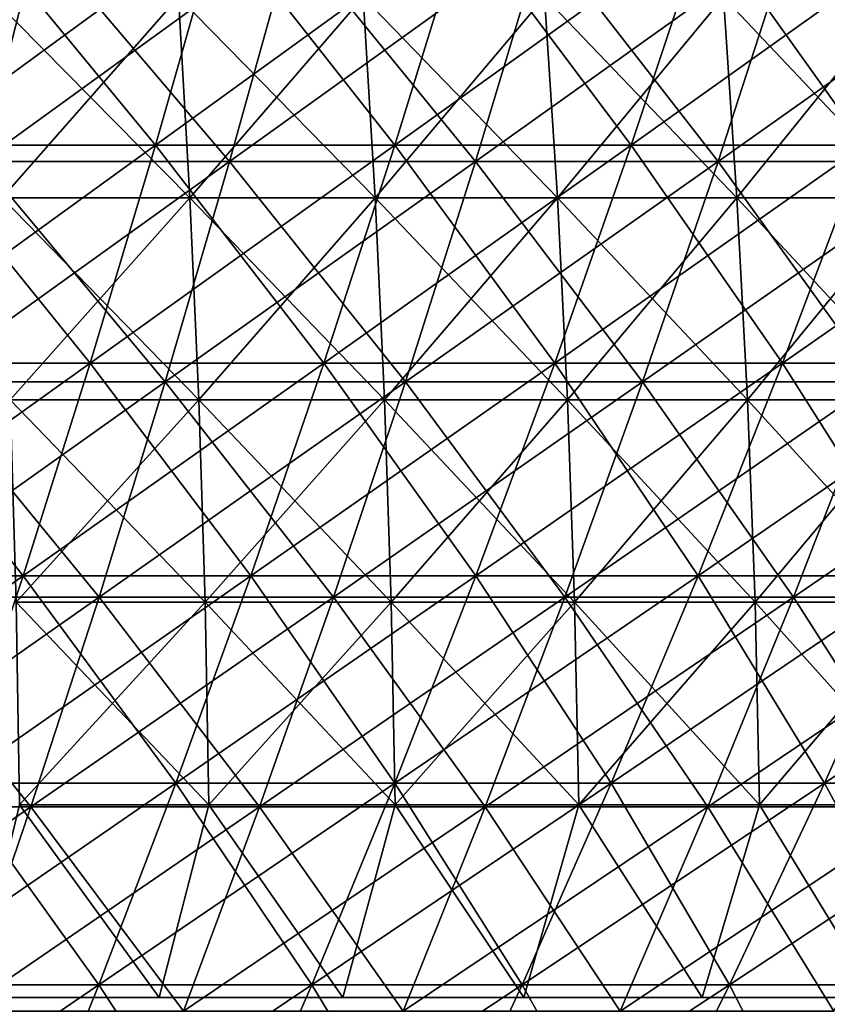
# Model space of a CAD drawing. Header units: millimetres. Extents: x -125 to 125, y -45 to 4025.
# Tile 587 of 656: x 29 to 38, y 3934 to 3945. Entities that reach past the tile are written whole.
import ezdxf

# ---------------------------------------------------------------- set-up
doc = ezdxf.new("R2010")
doc.units = ezdxf.units.MM
doc.header["$LTSCALE"] = 6.999206
for name, color, linetype in [('21', 7, 'CONTINUOUS'), ('22', 7, 'CONTINUOUS'), ('23', 7, 'CONTINUOUS'), ('24', 7, 'CONTINUOUS'), ('26', 7, 'CONTINUOUS'), ('27', 7, 'CONTINUOUS')]:
    doc.layers.add(name, color=color, linetype=linetype)

msp = doc.modelspace()

# ---------------------------------------------------------------- linework, layer by layer
at = {"layer": '21', "color": 7, "linetype": 'CONTINUOUS'}
for points in [[(26.567, 3946.257, 93.374), (28.794, 3943.739, 90.513), (29.43, 3946.257, 92.511), (26.567, 3946.257, 93.374)], [(28.794, 3943.739, 90.513), (31.568, 3943.739, 89.583), (29.43, 3946.257, 92.511), (28.794, 3943.739, 90.513)], [(29.43, 3946.257, 92.511), (31.568, 3943.739, 89.583), (32.265, 3946.257, 91.561), (29.43, 3946.257, 92.511)], [(31.568, 3943.739, 89.583), (34.312, 3943.739, 88.569), (32.265, 3946.257, 91.561), (31.568, 3943.739, 89.583)], [(32.265, 3946.257, 91.561), (34.312, 3943.739, 88.569), (35.069, 3946.257, 90.524), (32.265, 3946.257, 91.561)], [(34.312, 3943.739, 88.569), (37.023, 3943.739, 87.47), (35.069, 3946.257, 90.524), (34.312, 3943.739, 88.569)], [(35.069, 3946.257, 90.524), (37.023, 3943.739, 87.47), (37.84, 3946.257, 89.401), (35.069, 3946.257, 90.524)], [(37.023, 3943.739, 87.47), (39.699, 3943.739, 86.289), (37.84, 3946.257, 89.401), (37.023, 3943.739, 87.47)], [(37.84, 3946.257, 89.401), (39.699, 3943.739, 86.289), (40.576, 3946.257, 88.194), (37.84, 3946.257, 89.401)], [(28.139, 3941.278, 88.452), (30.849, 3941.278, 87.544), (28.794, 3943.739, 90.513), (28.139, 3941.278, 88.452)], [(28.794, 3943.739, 90.513), (30.849, 3941.278, 87.544), (31.568, 3943.739, 89.583), (28.794, 3943.739, 90.513)], [(30.849, 3941.278, 87.544), (33.531, 3941.278, 86.552), (31.568, 3943.739, 89.583), (30.849, 3941.278, 87.544)], [(31.568, 3943.739, 89.583), (33.531, 3941.278, 86.552), (34.312, 3943.739, 88.569), (31.568, 3943.739, 89.583)], [(33.531, 3941.278, 86.552), (36.18, 3941.278, 85.479), (34.312, 3943.739, 88.569), (33.531, 3941.278, 86.552)], [(34.312, 3943.739, 88.569), (36.18, 3941.278, 85.479), (37.023, 3943.739, 87.47), (34.312, 3943.739, 88.569)], [(36.18, 3941.278, 85.479), (38.795, 3941.278, 84.324), (37.023, 3943.739, 87.47), (36.18, 3941.278, 85.479)], [(37.023, 3943.739, 87.47), (38.795, 3941.278, 84.324), (39.699, 3943.739, 86.289), (37.023, 3943.739, 87.47)], [(27.464, 3938.874, 86.331), (30.109, 3938.874, 85.444), (28.139, 3941.278, 88.452), (27.464, 3938.874, 86.331)], [(28.139, 3941.278, 88.452), (30.109, 3938.874, 85.444), (30.849, 3941.278, 87.544), (28.139, 3941.278, 88.452)], [(30.109, 3938.874, 85.444), (32.726, 3938.874, 84.477), (30.849, 3941.278, 87.544), (30.109, 3938.874, 85.444)], [(30.849, 3941.278, 87.544), (32.726, 3938.874, 84.477), (33.531, 3941.278, 86.552), (30.849, 3941.278, 87.544)], [(32.726, 3938.874, 84.477), (35.312, 3938.874, 83.429), (33.531, 3941.278, 86.552), (32.726, 3938.874, 84.477)], [(33.531, 3941.278, 86.552), (35.312, 3938.874, 83.429), (36.18, 3941.278, 85.479), (33.531, 3941.278, 86.552)], [(35.312, 3938.874, 83.429), (37.865, 3938.874, 82.302), (36.18, 3941.278, 85.479), (35.312, 3938.874, 83.429)], [(36.18, 3941.278, 85.479), (37.865, 3938.874, 82.302), (38.795, 3941.278, 84.324), (36.18, 3941.278, 85.479)], [(37.865, 3938.874, 82.302), (40.381, 3938.874, 81.097), (38.795, 3941.278, 84.324), (37.865, 3938.874, 82.302)], [(26.77, 3936.529, 84.15), (29.349, 3936.529, 83.286), (27.464, 3938.874, 86.331), (26.77, 3936.529, 84.15)], [(27.464, 3938.874, 86.331), (29.349, 3936.529, 83.286), (30.109, 3938.874, 85.444), (27.464, 3938.874, 86.331)], [(29.349, 3936.529, 83.286), (31.9, 3936.529, 82.343), (30.109, 3938.874, 85.444), (29.349, 3936.529, 83.286)], [(30.109, 3938.874, 85.444), (31.9, 3936.529, 82.343), (32.726, 3938.874, 84.477), (30.109, 3938.874, 85.444)], [(31.9, 3936.529, 82.343), (34.42, 3936.529, 81.321), (32.726, 3938.874, 84.477), (31.9, 3936.529, 82.343)], [(32.726, 3938.874, 84.477), (34.42, 3936.529, 81.321), (35.312, 3938.874, 83.429), (32.726, 3938.874, 84.477)], [(34.42, 3936.529, 81.321), (36.908, 3936.529, 80.223), (35.312, 3938.874, 83.429), (34.42, 3936.529, 81.321)], [(35.312, 3938.874, 83.429), (36.908, 3936.529, 80.223), (37.865, 3938.874, 82.302), (35.312, 3938.874, 83.429)], [(36.908, 3936.529, 80.223), (39.361, 3936.529, 79.048), (37.865, 3938.874, 82.302), (36.908, 3936.529, 80.223)], [(37.865, 3938.874, 82.302), (39.361, 3936.529, 79.048), (40.381, 3938.874, 81.097), (37.865, 3938.874, 82.302)], [(26.77, 3936.529, 84.15), (28.568, 3934.245, 81.07), (29.349, 3936.529, 83.286), (26.77, 3936.529, 84.15)], [(28.568, 3934.245, 81.07), (31.051, 3934.245, 80.152), (29.349, 3936.529, 83.286), (28.568, 3934.245, 81.07)], [(29.349, 3936.529, 83.286), (31.051, 3934.245, 80.152), (31.9, 3936.529, 82.343), (29.349, 3936.529, 83.286)], [(31.051, 3934.245, 80.152), (33.505, 3934.245, 79.158), (31.9, 3936.529, 82.343), (31.051, 3934.245, 80.152)], [(31.9, 3936.529, 82.343), (33.505, 3934.245, 79.158), (34.42, 3936.529, 81.321), (31.9, 3936.529, 82.343)], [(33.505, 3934.245, 79.158), (35.927, 3934.245, 78.089), (34.42, 3936.529, 81.321), (33.505, 3934.245, 79.158)], [(34.42, 3936.529, 81.321), (35.927, 3934.245, 78.089), (36.908, 3936.529, 80.223), (34.42, 3936.529, 81.321)], [(35.927, 3934.245, 78.089), (38.314, 3934.245, 76.945), (36.908, 3936.529, 80.223), (35.927, 3934.245, 78.089)], [(36.908, 3936.529, 80.223), (38.314, 3934.245, 76.945), (39.361, 3936.529, 79.048), (36.908, 3936.529, 80.223)]]:
    msp.add_3dface(points, dxfattribs=at)
at = {"layer": '22', "color": 7, "linetype": 'CONTINUOUS'}
for points in [[(28.794, 3943.739, -90.513), (25.993, 3943.739, -91.357), (29.43, 3946.257, -92.511), (28.794, 3943.739, -90.513)], [(29.43, 3946.257, -92.511), (25.993, 3943.739, -91.357), (26.567, 3946.257, -93.374), (29.43, 3946.257, -92.511)], [(31.568, 3943.739, -89.583), (28.794, 3943.739, -90.513), (32.265, 3946.257, -91.561), (31.568, 3943.739, -89.583)], [(32.265, 3946.257, -91.561), (28.794, 3943.739, -90.513), (29.43, 3946.257, -92.511), (32.265, 3946.257, -91.561)], [(34.312, 3943.739, -88.569), (31.568, 3943.739, -89.583), (35.069, 3946.257, -90.524), (34.312, 3943.739, -88.569)], [(35.069, 3946.257, -90.524), (31.568, 3943.739, -89.583), (32.265, 3946.257, -91.561), (35.069, 3946.257, -90.524)], [(37.023, 3943.739, -87.47), (34.312, 3943.739, -88.569), (37.84, 3946.257, -89.401), (37.023, 3943.739, -87.47)], [(37.84, 3946.257, -89.401), (34.312, 3943.739, -88.569), (35.069, 3946.257, -90.524), (37.84, 3946.257, -89.401)], [(39.699, 3943.739, -86.289), (37.023, 3943.739, -87.47), (40.576, 3946.257, -88.194), (39.699, 3943.739, -86.289)], [(40.576, 3946.257, -88.194), (37.023, 3943.739, -87.47), (37.84, 3946.257, -89.401), (40.576, 3946.257, -88.194)], [(30.849, 3941.278, -87.544), (28.139, 3941.278, -88.452), (31.568, 3943.739, -89.583), (30.849, 3941.278, -87.544)], [(31.568, 3943.739, -89.583), (28.139, 3941.278, -88.452), (28.794, 3943.739, -90.513), (31.568, 3943.739, -89.583)], [(33.531, 3941.278, -86.552), (30.849, 3941.278, -87.544), (34.312, 3943.739, -88.569), (33.531, 3941.278, -86.552)], [(34.312, 3943.739, -88.569), (30.849, 3941.278, -87.544), (31.568, 3943.739, -89.583), (34.312, 3943.739, -88.569)], [(36.18, 3941.278, -85.479), (33.531, 3941.278, -86.552), (37.023, 3943.739, -87.47), (36.18, 3941.278, -85.479)], [(37.023, 3943.739, -87.47), (33.531, 3941.278, -86.552), (34.312, 3943.739, -88.569), (37.023, 3943.739, -87.47)], [(38.795, 3941.278, -84.324), (36.18, 3941.278, -85.479), (39.699, 3943.739, -86.289), (38.795, 3941.278, -84.324)], [(39.699, 3943.739, -86.289), (36.18, 3941.278, -85.479), (37.023, 3943.739, -87.47), (39.699, 3943.739, -86.289)], [(30.109, 3938.874, -85.444), (27.464, 3938.874, -86.331), (30.849, 3941.278, -87.544), (30.109, 3938.874, -85.444)], [(30.849, 3941.278, -87.544), (27.464, 3938.874, -86.331), (28.139, 3941.278, -88.452), (30.849, 3941.278, -87.544)], [(32.726, 3938.874, -84.477), (30.109, 3938.874, -85.444), (33.531, 3941.278, -86.552), (32.726, 3938.874, -84.477)], [(33.531, 3941.278, -86.552), (30.109, 3938.874, -85.444), (30.849, 3941.278, -87.544), (33.531, 3941.278, -86.552)], [(35.312, 3938.874, -83.429), (32.726, 3938.874, -84.477), (36.18, 3941.278, -85.479), (35.312, 3938.874, -83.429)], [(36.18, 3941.278, -85.479), (32.726, 3938.874, -84.477), (33.531, 3941.278, -86.552), (36.18, 3941.278, -85.479)], [(37.865, 3938.874, -82.302), (35.312, 3938.874, -83.429), (38.795, 3941.278, -84.324), (37.865, 3938.874, -82.302)], [(38.795, 3941.278, -84.324), (35.312, 3938.874, -83.429), (36.18, 3941.278, -85.479), (38.795, 3941.278, -84.324)], [(40.381, 3938.874, -81.097), (37.865, 3938.874, -82.302), (41.374, 3941.278, -83.089), (40.381, 3938.874, -81.097)], [(41.374, 3941.278, -83.089), (37.865, 3938.874, -82.302), (38.795, 3941.278, -84.324), (41.374, 3941.278, -83.089)], [(29.349, 3936.529, -83.286), (26.77, 3936.529, -84.15), (30.109, 3938.874, -85.444), (29.349, 3936.529, -83.286)], [(30.109, 3938.874, -85.444), (26.77, 3936.529, -84.15), (27.464, 3938.874, -86.331), (30.109, 3938.874, -85.444)], [(31.9, 3936.529, -82.343), (29.349, 3936.529, -83.286), (32.726, 3938.874, -84.477), (31.9, 3936.529, -82.343)], [(32.726, 3938.874, -84.477), (29.349, 3936.529, -83.286), (30.109, 3938.874, -85.444), (32.726, 3938.874, -84.477)], [(34.42, 3936.529, -81.321), (31.9, 3936.529, -82.343), (35.312, 3938.874, -83.429), (34.42, 3936.529, -81.321)], [(35.312, 3938.874, -83.429), (31.9, 3936.529, -82.343), (32.726, 3938.874, -84.477), (35.312, 3938.874, -83.429)], [(36.908, 3936.529, -80.223), (34.42, 3936.529, -81.321), (37.865, 3938.874, -82.302), (36.908, 3936.529, -80.223)], [(37.865, 3938.874, -82.302), (34.42, 3936.529, -81.321), (35.312, 3938.874, -83.429), (37.865, 3938.874, -82.302)], [(39.361, 3936.529, -79.048), (36.908, 3936.529, -80.223), (40.381, 3938.874, -81.097), (39.361, 3936.529, -79.048)], [(40.381, 3938.874, -81.097), (36.908, 3936.529, -80.223), (37.865, 3938.874, -82.302), (40.381, 3938.874, -81.097)], [(28.568, 3934.245, -81.07), (26.058, 3934.245, -81.912), (29.349, 3936.529, -83.286), (28.568, 3934.245, -81.07)], [(29.349, 3936.529, -83.286), (26.058, 3934.245, -81.912), (26.77, 3936.529, -84.15), (29.349, 3936.529, -83.286)], [(31.051, 3934.245, -80.152), (28.568, 3934.245, -81.07), (31.9, 3936.529, -82.343), (31.051, 3934.245, -80.152)], [(31.9, 3936.529, -82.343), (28.568, 3934.245, -81.07), (29.349, 3936.529, -83.286), (31.9, 3936.529, -82.343)], [(33.505, 3934.245, -79.158), (31.051, 3934.245, -80.152), (34.42, 3936.529, -81.321), (33.505, 3934.245, -79.158)], [(34.42, 3936.529, -81.321), (31.051, 3934.245, -80.152), (31.9, 3936.529, -82.343), (34.42, 3936.529, -81.321)], [(35.927, 3934.245, -78.089), (33.505, 3934.245, -79.158), (36.908, 3936.529, -80.223), (35.927, 3934.245, -78.089)], [(36.908, 3936.529, -80.223), (33.505, 3934.245, -79.158), (34.42, 3936.529, -81.321), (36.908, 3936.529, -80.223)], [(38.314, 3934.245, -76.945), (35.927, 3934.245, -78.089), (39.361, 3936.529, -79.048), (38.314, 3934.245, -76.945)], [(39.361, 3936.529, -79.048), (35.927, 3934.245, -78.089), (36.908, 3936.529, -80.223), (39.361, 3936.529, -79.048)]]:
    msp.add_3dface(points, dxfattribs=at)
at = {"layer": '23', "color": 7, "linetype": 'CONTINUOUS'}
for points in [[(28.04, 3943.923, -88.143), (30.741, 3943.923, -87.238), (28.685, 3946.417, -90.171), (28.04, 3943.923, -88.143)], [(28.685, 3946.417, -90.171), (30.741, 3943.923, -87.238), (31.449, 3946.417, -89.245), (28.685, 3946.417, -90.171)], [(30.741, 3943.923, -87.238), (33.413, 3943.923, -86.25), (31.449, 3946.417, -89.245), (30.741, 3943.923, -87.238)], [(31.449, 3946.417, -89.245), (33.413, 3943.923, -86.25), (34.182, 3946.417, -88.234), (31.449, 3946.417, -89.245)], [(33.413, 3943.923, -86.25), (36.053, 3943.923, -85.18), (34.182, 3946.417, -88.234), (33.413, 3943.923, -86.25)], [(34.182, 3946.417, -88.234), (36.053, 3943.923, -85.18), (36.883, 3946.417, -87.14), (34.182, 3946.417, -88.234)], [(36.053, 3943.923, -85.18), (38.66, 3943.923, -84.029), (36.883, 3946.417, -87.14), (36.053, 3943.923, -85.18)], [(36.883, 3946.417, -87.14), (38.66, 3943.923, -84.029), (39.549, 3946.417, -85.962), (36.883, 3946.417, -87.14)], [(27.375, 3941.486, -86.052), (30.012, 3941.486, -85.168), (28.04, 3943.923, -88.143), (27.375, 3941.486, -86.052)], [(28.04, 3943.923, -88.143), (30.012, 3941.486, -85.168), (30.741, 3943.923, -87.238), (28.04, 3943.923, -88.143)], [(30.012, 3941.486, -85.168), (32.621, 3941.486, -84.204), (30.741, 3943.923, -87.238), (30.012, 3941.486, -85.168)], [(30.741, 3943.923, -87.238), (32.621, 3941.486, -84.204), (33.413, 3943.923, -86.25), (30.741, 3943.923, -87.238)], [(32.621, 3941.486, -84.204), (35.198, 3941.486, -83.159), (33.413, 3943.923, -86.25), (32.621, 3941.486, -84.204)], [(33.413, 3943.923, -86.25), (35.198, 3941.486, -83.159), (36.053, 3943.923, -85.18), (33.413, 3943.923, -86.25)], [(35.198, 3941.486, -83.159), (37.743, 3941.486, -82.036), (36.053, 3943.923, -85.18), (35.198, 3941.486, -83.159)], [(36.053, 3943.923, -85.18), (37.743, 3941.486, -82.036), (38.66, 3943.923, -84.029), (36.053, 3943.923, -85.18)], [(37.743, 3941.486, -82.036), (40.251, 3941.486, -80.835), (38.66, 3943.923, -84.029), (37.743, 3941.486, -82.036)], [(26.691, 3939.109, -83.901), (29.262, 3939.109, -83.039), (27.375, 3941.486, -86.052), (26.691, 3939.109, -83.901)], [(27.375, 3941.486, -86.052), (29.262, 3939.109, -83.039), (30.012, 3941.486, -85.168), (27.375, 3941.486, -86.052)], [(29.262, 3939.109, -83.039), (31.805, 3939.109, -82.098), (30.012, 3941.486, -85.168), (29.262, 3939.109, -83.039)], [(30.012, 3941.486, -85.168), (31.805, 3939.109, -82.098), (32.621, 3941.486, -84.204), (30.012, 3941.486, -85.168)], [(31.805, 3939.109, -82.098), (34.318, 3939.109, -81.08), (32.621, 3941.486, -84.204), (31.805, 3939.109, -82.098)], [(32.621, 3941.486, -84.204), (34.318, 3939.109, -81.08), (35.198, 3941.486, -83.159), (32.621, 3941.486, -84.204)], [(34.318, 3939.109, -81.08), (36.799, 3939.109, -79.985), (35.198, 3941.486, -83.159), (34.318, 3939.109, -81.08)], [(35.198, 3941.486, -83.159), (36.799, 3939.109, -79.985), (37.743, 3941.486, -82.036), (35.198, 3941.486, -83.159)], [(36.799, 3939.109, -79.985), (39.244, 3939.109, -78.813), (37.743, 3941.486, -82.036), (36.799, 3939.109, -79.985)], [(37.743, 3941.486, -82.036), (39.244, 3939.109, -78.813), (40.251, 3941.486, -80.835), (37.743, 3941.486, -82.036)], [(26.691, 3939.109, -83.901), (28.49, 3936.793, -80.85), (29.262, 3939.109, -83.039), (26.691, 3939.109, -83.901)], [(28.49, 3936.793, -80.85), (30.967, 3936.793, -79.934), (29.262, 3939.109, -83.039), (28.49, 3936.793, -80.85)], [(29.262, 3939.109, -83.039), (30.967, 3936.793, -79.934), (31.805, 3939.109, -82.098), (29.262, 3939.109, -83.039)], [(30.967, 3936.793, -79.934), (33.414, 3936.793, -78.943), (31.805, 3939.109, -82.098), (30.967, 3936.793, -79.934)], [(31.805, 3939.109, -82.098), (33.414, 3936.793, -78.943), (34.318, 3939.109, -81.08), (31.805, 3939.109, -82.098)], [(33.414, 3936.793, -78.943), (35.829, 3936.793, -77.876), (34.318, 3939.109, -81.08), (33.414, 3936.793, -78.943)], [(34.318, 3939.109, -81.08), (35.829, 3936.793, -77.876), (36.799, 3939.109, -79.985), (34.318, 3939.109, -81.08)], [(35.829, 3936.793, -77.876), (38.21, 3936.793, -76.736), (36.799, 3939.109, -79.985), (35.829, 3936.793, -77.876)], [(36.799, 3939.109, -79.985), (38.21, 3936.793, -76.736), (39.244, 3939.109, -78.813), (36.799, 3939.109, -79.985)], [(38.21, 3936.793, -76.736), (40.555, 3936.793, -75.523), (39.244, 3939.109, -78.813), (38.21, 3936.793, -76.736)], [(27.699, 3934.539, -78.604), (30.106, 3934.539, -77.714), (28.49, 3936.793, -80.85), (27.699, 3934.539, -78.604)], [(28.49, 3936.793, -80.85), (30.106, 3934.539, -77.714), (30.967, 3936.793, -79.934), (28.49, 3936.793, -80.85)], [(30.106, 3934.539, -77.714), (32.485, 3934.539, -76.75), (30.967, 3936.793, -79.934), (30.106, 3934.539, -77.714)], [(30.967, 3936.793, -79.934), (32.485, 3934.539, -76.75), (33.414, 3936.793, -78.943), (30.967, 3936.793, -79.934)], [(32.485, 3934.539, -76.75), (34.833, 3934.539, -75.713), (33.414, 3936.793, -78.943), (32.485, 3934.539, -76.75)], [(33.414, 3936.793, -78.943), (34.833, 3934.539, -75.713), (35.829, 3936.793, -77.876), (33.414, 3936.793, -78.943)], [(34.833, 3934.539, -75.713), (37.149, 3934.539, -74.604), (35.829, 3936.793, -77.876), (34.833, 3934.539, -75.713)], [(35.829, 3936.793, -77.876), (37.149, 3934.539, -74.604), (38.21, 3936.793, -76.736), (35.829, 3936.793, -77.876)], [(37.149, 3934.539, -74.604), (39.428, 3934.539, -73.425), (38.21, 3936.793, -76.736), (37.149, 3934.539, -74.604)], [(38.21, 3936.793, -76.736), (39.428, 3934.539, -73.425), (40.555, 3936.793, -75.523), (38.21, 3936.793, -76.736)], [(26.888, 3932.35, -76.302), (29.225, 3932.35, -75.438), (27.699, 3934.539, -78.604), (26.888, 3932.35, -76.302)], [(27.699, 3934.539, -78.604), (29.225, 3932.35, -75.438), (30.106, 3934.539, -77.714), (27.699, 3934.539, -78.604)], [(29.225, 3932.35, -75.438), (31.534, 3932.35, -74.502), (30.106, 3934.539, -77.714), (29.225, 3932.35, -75.438)], [(30.106, 3934.539, -77.714), (31.534, 3932.35, -74.502), (32.485, 3934.539, -76.75), (30.106, 3934.539, -77.714)], [(31.534, 3932.35, -74.502), (33.813, 3932.35, -73.496), (32.485, 3934.539, -76.75), (31.534, 3932.35, -74.502)], [(32.485, 3934.539, -76.75), (33.813, 3932.35, -73.496), (34.833, 3934.539, -75.713), (32.485, 3934.539, -76.75)], [(33.813, 3932.35, -73.496), (36.061, 3932.35, -72.419), (34.833, 3934.539, -75.713), (33.813, 3932.35, -73.496)], [(34.833, 3934.539, -75.713), (36.061, 3932.35, -72.419), (37.149, 3934.539, -74.604), (34.833, 3934.539, -75.713)], [(36.061, 3932.35, -72.419), (38.274, 3932.35, -71.275), (37.149, 3934.539, -74.604), (36.061, 3932.35, -72.419)], [(37.149, 3934.539, -74.604), (38.274, 3932.35, -71.275), (39.428, 3934.539, -73.425), (37.149, 3934.539, -74.604)]]:
    msp.add_3dface(points, dxfattribs=at)
at = {"layer": '24', "color": 7, "linetype": 'CONTINUOUS'}
for points in [[(30.741, 3943.923, 87.238), (28.04, 3943.923, 88.143), (31.449, 3946.417, 89.245), (30.741, 3943.923, 87.238)], [(31.449, 3946.417, 89.245), (28.04, 3943.923, 88.143), (28.685, 3946.417, 90.171), (31.449, 3946.417, 89.245)], [(33.413, 3943.923, 86.25), (30.741, 3943.923, 87.238), (34.182, 3946.417, 88.234), (33.413, 3943.923, 86.25)], [(34.182, 3946.417, 88.234), (30.741, 3943.923, 87.238), (31.449, 3946.417, 89.245), (34.182, 3946.417, 88.234)], [(36.053, 3943.923, 85.18), (33.413, 3943.923, 86.25), (36.883, 3946.417, 87.14), (36.053, 3943.923, 85.18)], [(36.883, 3946.417, 87.14), (33.413, 3943.923, 86.25), (34.182, 3946.417, 88.234), (36.883, 3946.417, 87.14)], [(38.66, 3943.923, 84.029), (36.053, 3943.923, 85.18), (39.549, 3946.417, 85.962), (38.66, 3943.923, 84.029)], [(39.549, 3946.417, 85.962), (36.053, 3943.923, 85.18), (36.883, 3946.417, 87.14), (39.549, 3946.417, 85.962)], [(30.012, 3941.486, 85.168), (27.375, 3941.486, 86.052), (30.741, 3943.923, 87.238), (30.012, 3941.486, 85.168)], [(30.741, 3943.923, 87.238), (27.375, 3941.486, 86.052), (28.04, 3943.923, 88.143), (30.741, 3943.923, 87.238)], [(32.621, 3941.486, 84.204), (30.012, 3941.486, 85.168), (33.413, 3943.923, 86.25), (32.621, 3941.486, 84.204)], [(33.413, 3943.923, 86.25), (30.012, 3941.486, 85.168), (30.741, 3943.923, 87.238), (33.413, 3943.923, 86.25)], [(35.198, 3941.486, 83.159), (32.621, 3941.486, 84.204), (36.053, 3943.923, 85.18), (35.198, 3941.486, 83.159)], [(36.053, 3943.923, 85.18), (32.621, 3941.486, 84.204), (33.413, 3943.923, 86.25), (36.053, 3943.923, 85.18)], [(37.743, 3941.486, 82.036), (35.198, 3941.486, 83.159), (38.66, 3943.923, 84.029), (37.743, 3941.486, 82.036)], [(38.66, 3943.923, 84.029), (35.198, 3941.486, 83.159), (36.053, 3943.923, 85.18), (38.66, 3943.923, 84.029)], [(40.251, 3941.486, 80.835), (37.743, 3941.486, 82.036), (41.229, 3943.923, 82.799), (40.251, 3941.486, 80.835)], [(41.229, 3943.923, 82.799), (37.743, 3941.486, 82.036), (38.66, 3943.923, 84.029), (41.229, 3943.923, 82.799)], [(29.262, 3939.109, 83.039), (26.691, 3939.109, 83.901), (30.012, 3941.486, 85.168), (29.262, 3939.109, 83.039)], [(30.012, 3941.486, 85.168), (26.691, 3939.109, 83.901), (27.375, 3941.486, 86.052), (30.012, 3941.486, 85.168)], [(31.805, 3939.109, 82.098), (29.262, 3939.109, 83.039), (32.621, 3941.486, 84.204), (31.805, 3939.109, 82.098)], [(32.621, 3941.486, 84.204), (29.262, 3939.109, 83.039), (30.012, 3941.486, 85.168), (32.621, 3941.486, 84.204)], [(34.318, 3939.109, 81.08), (31.805, 3939.109, 82.098), (35.198, 3941.486, 83.159), (34.318, 3939.109, 81.08)], [(35.198, 3941.486, 83.159), (31.805, 3939.109, 82.098), (32.621, 3941.486, 84.204), (35.198, 3941.486, 83.159)], [(36.799, 3939.109, 79.985), (34.318, 3939.109, 81.08), (37.743, 3941.486, 82.036), (36.799, 3939.109, 79.985)], [(37.743, 3941.486, 82.036), (34.318, 3939.109, 81.08), (35.198, 3941.486, 83.159), (37.743, 3941.486, 82.036)], [(39.244, 3939.109, 78.813), (36.799, 3939.109, 79.985), (40.251, 3941.486, 80.835), (39.244, 3939.109, 78.813)], [(40.251, 3941.486, 80.835), (36.799, 3939.109, 79.985), (37.743, 3941.486, 82.036), (40.251, 3941.486, 80.835)], [(28.49, 3936.793, 80.85), (25.987, 3936.793, 81.689), (29.262, 3939.109, 83.039), (28.49, 3936.793, 80.85)], [(29.262, 3939.109, 83.039), (25.987, 3936.793, 81.689), (26.691, 3939.109, 83.901), (29.262, 3939.109, 83.039)], [(30.967, 3936.793, 79.934), (28.49, 3936.793, 80.85), (31.805, 3939.109, 82.098), (30.967, 3936.793, 79.934)], [(31.805, 3939.109, 82.098), (28.49, 3936.793, 80.85), (29.262, 3939.109, 83.039), (31.805, 3939.109, 82.098)], [(33.414, 3936.793, 78.943), (30.967, 3936.793, 79.934), (34.318, 3939.109, 81.08), (33.414, 3936.793, 78.943)], [(34.318, 3939.109, 81.08), (30.967, 3936.793, 79.934), (31.805, 3939.109, 82.098), (34.318, 3939.109, 81.08)], [(35.829, 3936.793, 77.876), (33.414, 3936.793, 78.943), (36.799, 3939.109, 79.985), (35.829, 3936.793, 77.876)], [(36.799, 3939.109, 79.985), (33.414, 3936.793, 78.943), (34.318, 3939.109, 81.08), (36.799, 3939.109, 79.985)], [(38.21, 3936.793, 76.736), (35.829, 3936.793, 77.876), (39.244, 3939.109, 78.813), (38.21, 3936.793, 76.736)], [(39.244, 3939.109, 78.813), (35.829, 3936.793, 77.876), (36.799, 3939.109, 79.985), (39.244, 3939.109, 78.813)], [(40.555, 3936.793, 75.523), (38.21, 3936.793, 76.736), (41.653, 3939.109, 77.568), (40.555, 3936.793, 75.523)], [(41.653, 3939.109, 77.568), (38.21, 3936.793, 76.736), (39.244, 3939.109, 78.813), (41.653, 3939.109, 77.568)], [(30.106, 3934.539, 77.714), (27.699, 3934.539, 78.604), (30.967, 3936.793, 79.934), (30.106, 3934.539, 77.714)], [(30.967, 3936.793, 79.934), (27.699, 3934.539, 78.604), (28.49, 3936.793, 80.85), (30.967, 3936.793, 79.934)], [(32.485, 3934.539, 76.75), (30.106, 3934.539, 77.714), (33.414, 3936.793, 78.943), (32.485, 3934.539, 76.75)], [(33.414, 3936.793, 78.943), (30.106, 3934.539, 77.714), (30.967, 3936.793, 79.934), (33.414, 3936.793, 78.943)], [(34.833, 3934.539, 75.713), (32.485, 3934.539, 76.75), (35.829, 3936.793, 77.876), (34.833, 3934.539, 75.713)], [(35.829, 3936.793, 77.876), (32.485, 3934.539, 76.75), (33.414, 3936.793, 78.943), (35.829, 3936.793, 77.876)], [(37.149, 3934.539, 74.604), (34.833, 3934.539, 75.713), (38.21, 3936.793, 76.736), (37.149, 3934.539, 74.604)], [(38.21, 3936.793, 76.736), (34.833, 3934.539, 75.713), (35.829, 3936.793, 77.876), (38.21, 3936.793, 76.736)], [(39.428, 3934.539, 73.425), (37.149, 3934.539, 74.604), (40.555, 3936.793, 75.523), (39.428, 3934.539, 73.425)], [(40.555, 3936.793, 75.523), (37.149, 3934.539, 74.604), (38.21, 3936.793, 76.736), (40.555, 3936.793, 75.523)], [(29.225, 3932.35, 75.438), (26.888, 3932.35, 76.302), (30.106, 3934.539, 77.714), (29.225, 3932.35, 75.438)], [(30.106, 3934.539, 77.714), (26.888, 3932.35, 76.302), (27.699, 3934.539, 78.604), (30.106, 3934.539, 77.714)], [(31.534, 3932.35, 74.502), (29.225, 3932.35, 75.438), (32.485, 3934.539, 76.75), (31.534, 3932.35, 74.502)], [(32.485, 3934.539, 76.75), (29.225, 3932.35, 75.438), (30.106, 3934.539, 77.714), (32.485, 3934.539, 76.75)], [(33.813, 3932.35, 73.496), (31.534, 3932.35, 74.502), (34.833, 3934.539, 75.713), (33.813, 3932.35, 73.496)], [(34.833, 3934.539, 75.713), (31.534, 3932.35, 74.502), (32.485, 3934.539, 76.75), (34.833, 3934.539, 75.713)], [(36.061, 3932.35, 72.419), (33.813, 3932.35, 73.496), (37.149, 3934.539, 74.604), (36.061, 3932.35, 72.419)], [(37.149, 3934.539, 74.604), (33.813, 3932.35, 73.496), (34.833, 3934.539, 75.713), (37.149, 3934.539, 74.604)], [(38.274, 3932.35, 71.275), (36.061, 3932.35, 72.419), (39.428, 3934.539, 73.425), (38.274, 3932.35, 71.275)], [(39.428, 3934.539, 73.425), (36.061, 3932.35, 72.419), (37.149, 3934.539, 74.604), (39.428, 3934.539, 73.425)]]:
    msp.add_3dface(points, dxfattribs=at)
at = {"layer": '26', "color": 7, "linetype": 'CONTINUOUS'}
for points in [[(29.026, 3943.335, 68.576), (31.124, 3943.335, 67.65), (28.907, 3945.582, 68.296), (29.026, 3943.335, 68.576)], [(28.907, 3945.582, 68.296), (31.124, 3943.335, 67.65), (30.997, 3945.582, 67.373), (28.907, 3945.582, 68.296)], [(31.124, 3943.335, 67.65), (33.192, 3943.335, 66.659), (30.997, 3945.582, 67.373), (31.124, 3943.335, 67.65)], [(30.997, 3945.582, 67.373), (33.192, 3943.335, 66.659), (33.057, 3945.582, 66.387), (30.997, 3945.582, 67.373)], [(33.192, 3943.335, 66.659), (35.229, 3943.335, 65.605), (33.057, 3945.582, 66.387), (33.192, 3943.335, 66.659)], [(33.057, 3945.582, 66.387), (35.229, 3943.335, 65.605), (35.085, 3945.582, 65.337), (33.057, 3945.582, 66.387)], [(35.229, 3943.335, 65.605), (37.233, 3943.335, 64.489), (35.085, 3945.582, 65.337), (35.229, 3943.335, 65.605)], [(35.085, 3945.582, 65.337), (37.233, 3943.335, 64.489), (37.081, 3945.582, 64.226), (35.085, 3945.582, 65.337)], [(37.233, 3943.335, 64.489), (39.201, 3943.335, 63.312), (37.081, 3945.582, 64.226), (37.233, 3943.335, 64.489)], [(37.081, 3945.582, 64.226), (39.201, 3943.335, 63.312), (39.041, 3945.582, 63.054), (37.081, 3945.582, 64.226)], [(29.118, 3941.079, 68.793), (31.222, 3941.079, 67.864), (29.026, 3943.335, 68.576), (29.118, 3941.079, 68.793)], [(29.026, 3943.335, 68.576), (31.222, 3941.079, 67.864), (31.124, 3943.335, 67.65), (29.026, 3943.335, 68.576)], [(31.222, 3941.079, 67.864), (33.298, 3941.079, 66.87), (31.124, 3943.335, 67.65), (31.222, 3941.079, 67.864)], [(31.124, 3943.335, 67.65), (33.298, 3941.079, 66.87), (33.192, 3943.335, 66.659), (31.124, 3943.335, 67.65)], [(33.298, 3941.079, 66.87), (35.341, 3941.079, 65.813), (33.192, 3943.335, 66.659), (33.298, 3941.079, 66.87)], [(33.192, 3943.335, 66.659), (35.341, 3941.079, 65.813), (35.229, 3943.335, 65.605), (33.192, 3943.335, 66.659)], [(35.341, 3941.079, 65.813), (37.351, 3941.079, 64.694), (35.229, 3943.335, 65.605), (35.341, 3941.079, 65.813)], [(35.229, 3943.335, 65.605), (37.351, 3941.079, 64.694), (37.233, 3943.335, 64.489), (35.229, 3943.335, 65.605)], [(37.351, 3941.079, 64.694), (39.326, 3941.079, 63.513), (37.233, 3943.335, 64.489), (37.351, 3941.079, 64.694)], [(37.233, 3943.335, 64.489), (39.326, 3941.079, 63.513), (39.201, 3943.335, 63.312), (37.233, 3943.335, 64.489)], [(29.183, 3938.818, 68.948), (31.293, 3938.818, 68.017), (29.118, 3941.079, 68.793), (29.183, 3938.818, 68.948)], [(29.118, 3941.079, 68.793), (31.293, 3938.818, 68.017), (31.222, 3941.079, 67.864), (29.118, 3941.079, 68.793)], [(31.293, 3938.818, 68.017), (33.372, 3938.818, 67.021), (31.222, 3941.079, 67.864), (31.293, 3938.818, 68.017)], [(31.222, 3941.079, 67.864), (33.372, 3938.818, 67.021), (33.298, 3941.079, 66.87), (31.222, 3941.079, 67.864)], [(33.372, 3938.818, 67.021), (35.42, 3938.818, 65.961), (33.298, 3941.079, 66.87), (33.372, 3938.818, 67.021)], [(33.298, 3941.079, 66.87), (35.42, 3938.818, 65.961), (35.341, 3941.079, 65.813), (33.298, 3941.079, 66.87)], [(35.42, 3938.818, 65.961), (37.435, 3938.818, 64.839), (35.341, 3941.079, 65.813), (35.42, 3938.818, 65.961)], [(35.341, 3941.079, 65.813), (37.435, 3938.818, 64.839), (37.351, 3941.079, 64.694), (35.341, 3941.079, 65.813)], [(37.435, 3938.818, 64.839), (39.414, 3938.818, 63.656), (37.351, 3941.079, 64.694), (37.435, 3938.818, 64.839)], [(37.351, 3941.079, 64.694), (39.414, 3938.818, 63.656), (39.326, 3941.079, 63.513), (37.351, 3941.079, 64.694)], [(29.222, 3936.552, 69.039), (31.334, 3936.552, 68.107), (29.183, 3938.818, 68.948), (29.222, 3936.552, 69.039)], [(29.183, 3938.818, 68.948), (31.334, 3936.552, 68.107), (31.293, 3938.818, 68.017), (29.183, 3938.818, 68.948)], [(31.334, 3936.552, 68.107), (33.417, 3936.552, 67.11), (31.293, 3938.818, 68.017), (31.334, 3936.552, 68.107)], [(31.293, 3938.818, 68.017), (33.417, 3936.552, 67.11), (33.372, 3938.818, 67.021), (31.293, 3938.818, 68.017)], [(33.417, 3936.552, 67.11), (35.467, 3936.552, 66.049), (33.372, 3938.818, 67.021), (33.417, 3936.552, 67.11)], [(33.372, 3938.818, 67.021), (35.467, 3936.552, 66.049), (35.42, 3938.818, 65.961), (33.372, 3938.818, 67.021)], [(35.467, 3936.552, 66.049), (37.485, 3936.552, 64.925), (35.42, 3938.818, 65.961), (35.467, 3936.552, 66.049)], [(35.42, 3938.818, 65.961), (37.485, 3936.552, 64.925), (37.435, 3938.818, 64.839), (35.42, 3938.818, 65.961)], [(37.485, 3936.552, 64.925), (39.466, 3936.552, 63.74), (37.435, 3938.818, 64.839), (37.485, 3936.552, 64.925)], [(37.435, 3938.818, 64.839), (39.466, 3936.552, 63.74), (39.414, 3938.818, 63.656), (37.435, 3938.818, 64.839)], [(28.701, 3934.4, 69.291), (30.781, 3934.4, 68.392), (29.222, 3936.552, 69.039), (28.701, 3934.4, 69.291)], [(29.222, 3936.552, 69.039), (30.781, 3934.4, 68.392), (31.334, 3936.552, 68.107), (29.222, 3936.552, 69.039)], [(30.781, 3934.4, 68.392), (32.833, 3934.4, 67.432), (31.334, 3936.552, 68.107), (30.781, 3934.4, 68.392)], [(31.334, 3936.552, 68.107), (32.833, 3934.4, 67.432), (33.417, 3936.552, 67.11), (31.334, 3936.552, 68.107)], [(32.833, 3934.4, 67.432), (34.854, 3934.4, 66.409), (33.417, 3936.552, 67.11), (32.833, 3934.4, 67.432)], [(33.417, 3936.552, 67.11), (34.854, 3934.4, 66.409), (35.467, 3936.552, 66.049), (33.417, 3936.552, 67.11)], [(34.854, 3934.4, 66.409), (36.844, 3934.4, 65.326), (35.467, 3936.552, 66.049), (34.854, 3934.4, 66.409)], [(35.467, 3936.552, 66.049), (36.844, 3934.4, 65.326), (37.485, 3936.552, 64.925), (35.467, 3936.552, 66.049)], [(36.844, 3934.4, 65.326), (38.8, 3934.4, 64.184), (37.485, 3936.552, 64.925), (36.844, 3934.4, 65.326)], [(37.485, 3936.552, 64.925), (38.8, 3934.4, 64.184), (39.466, 3936.552, 63.74), (37.485, 3936.552, 64.925)]]:
    msp.add_3dface(points, dxfattribs=at)
at = {"layer": '27', "color": 7, "linetype": 'CONTINUOUS'}
for points in [[(30.997, 3945.582, -67.373), (29.026, 3943.335, -68.576), (28.907, 3945.582, -68.296), (30.997, 3945.582, -67.373)], [(31.124, 3943.335, -67.65), (29.026, 3943.335, -68.576), (30.997, 3945.582, -67.373), (31.124, 3943.335, -67.65)], [(33.057, 3945.582, -66.387), (31.124, 3943.335, -67.65), (30.997, 3945.582, -67.373), (33.057, 3945.582, -66.387)], [(33.192, 3943.335, -66.659), (31.124, 3943.335, -67.65), (33.057, 3945.582, -66.387), (33.192, 3943.335, -66.659)], [(35.085, 3945.582, -65.337), (33.192, 3943.335, -66.659), (33.057, 3945.582, -66.387), (35.085, 3945.582, -65.337)], [(35.229, 3943.335, -65.605), (33.192, 3943.335, -66.659), (35.085, 3945.582, -65.337), (35.229, 3943.335, -65.605)], [(37.081, 3945.582, -64.226), (35.229, 3943.335, -65.605), (35.085, 3945.582, -65.337), (37.081, 3945.582, -64.226)], [(37.233, 3943.335, -64.489), (35.229, 3943.335, -65.605), (37.081, 3945.582, -64.226), (37.233, 3943.335, -64.489)], [(39.041, 3945.582, -63.054), (37.233, 3943.335, -64.489), (37.081, 3945.582, -64.226), (39.041, 3945.582, -63.054)], [(39.201, 3943.335, -63.312), (37.233, 3943.335, -64.489), (39.041, 3945.582, -63.054), (39.201, 3943.335, -63.312)], [(31.124, 3943.335, -67.65), (29.118, 3941.079, -68.793), (29.026, 3943.335, -68.576), (31.124, 3943.335, -67.65)], [(31.222, 3941.079, -67.864), (29.118, 3941.079, -68.793), (31.124, 3943.335, -67.65), (31.222, 3941.079, -67.864)], [(33.192, 3943.335, -66.659), (31.222, 3941.079, -67.864), (31.124, 3943.335, -67.65), (33.192, 3943.335, -66.659)], [(33.298, 3941.079, -66.87), (31.222, 3941.079, -67.864), (33.192, 3943.335, -66.659), (33.298, 3941.079, -66.87)], [(35.229, 3943.335, -65.605), (33.298, 3941.079, -66.87), (33.192, 3943.335, -66.659), (35.229, 3943.335, -65.605)], [(35.341, 3941.079, -65.813), (33.298, 3941.079, -66.87), (35.229, 3943.335, -65.605), (35.341, 3941.079, -65.813)], [(37.233, 3943.335, -64.489), (35.341, 3941.079, -65.813), (35.229, 3943.335, -65.605), (37.233, 3943.335, -64.489)], [(37.351, 3941.079, -64.694), (35.341, 3941.079, -65.813), (37.233, 3943.335, -64.489), (37.351, 3941.079, -64.694)], [(39.201, 3943.335, -63.312), (37.351, 3941.079, -64.694), (37.233, 3943.335, -64.489), (39.201, 3943.335, -63.312)], [(39.326, 3941.079, -63.513), (37.351, 3941.079, -64.694), (39.201, 3943.335, -63.312), (39.326, 3941.079, -63.513)], [(31.222, 3941.079, -67.864), (29.183, 3938.818, -68.948), (29.118, 3941.079, -68.793), (31.222, 3941.079, -67.864)], [(31.293, 3938.818, -68.017), (29.183, 3938.818, -68.948), (31.222, 3941.079, -67.864), (31.293, 3938.818, -68.017)], [(33.298, 3941.079, -66.87), (31.293, 3938.818, -68.017), (31.222, 3941.079, -67.864), (33.298, 3941.079, -66.87)], [(33.372, 3938.818, -67.021), (31.293, 3938.818, -68.017), (33.298, 3941.079, -66.87), (33.372, 3938.818, -67.021)], [(35.341, 3941.079, -65.813), (33.372, 3938.818, -67.021), (33.298, 3941.079, -66.87), (35.341, 3941.079, -65.813)], [(35.42, 3938.818, -65.961), (33.372, 3938.818, -67.021), (35.341, 3941.079, -65.813), (35.42, 3938.818, -65.961)], [(37.351, 3941.079, -64.694), (35.42, 3938.818, -65.961), (35.341, 3941.079, -65.813), (37.351, 3941.079, -64.694)], [(37.435, 3938.818, -64.839), (35.42, 3938.818, -65.961), (37.351, 3941.079, -64.694), (37.435, 3938.818, -64.839)], [(39.326, 3941.079, -63.513), (37.435, 3938.818, -64.839), (37.351, 3941.079, -64.694), (39.326, 3941.079, -63.513)], [(39.414, 3938.818, -63.656), (37.435, 3938.818, -64.839), (39.326, 3941.079, -63.513), (39.414, 3938.818, -63.656)], [(31.293, 3938.818, -68.017), (29.222, 3936.552, -69.039), (29.183, 3938.818, -68.948), (31.293, 3938.818, -68.017)], [(31.334, 3936.552, -68.107), (29.222, 3936.552, -69.039), (31.293, 3938.818, -68.017), (31.334, 3936.552, -68.107)], [(33.372, 3938.818, -67.021), (31.334, 3936.552, -68.107), (31.293, 3938.818, -68.017), (33.372, 3938.818, -67.021)], [(33.417, 3936.552, -67.11), (31.334, 3936.552, -68.107), (33.372, 3938.818, -67.021), (33.417, 3936.552, -67.11)], [(35.42, 3938.818, -65.961), (33.417, 3936.552, -67.11), (33.372, 3938.818, -67.021), (35.42, 3938.818, -65.961)], [(35.467, 3936.552, -66.049), (33.417, 3936.552, -67.11), (35.42, 3938.818, -65.961), (35.467, 3936.552, -66.049)], [(37.435, 3938.818, -64.839), (35.467, 3936.552, -66.049), (35.42, 3938.818, -65.961), (37.435, 3938.818, -64.839)], [(37.485, 3936.552, -64.925), (35.467, 3936.552, -66.049), (37.435, 3938.818, -64.839), (37.485, 3936.552, -64.925)], [(39.414, 3938.818, -63.656), (37.485, 3936.552, -64.925), (37.435, 3938.818, -64.839), (39.414, 3938.818, -63.656)], [(39.466, 3936.552, -63.74), (37.485, 3936.552, -64.925), (39.414, 3938.818, -63.656), (39.466, 3936.552, -63.74)], [(28.701, 3934.4, -69.291), (29.222, 3936.552, -69.039), (30.781, 3934.4, -68.392), (28.701, 3934.4, -69.291)], [(29.222, 3936.552, -69.039), (31.334, 3936.552, -68.107), (30.781, 3934.4, -68.392), (29.222, 3936.552, -69.039)], [(30.781, 3934.4, -68.392), (31.334, 3936.552, -68.107), (32.833, 3934.4, -67.432), (30.781, 3934.4, -68.392)], [(31.334, 3936.552, -68.107), (33.417, 3936.552, -67.11), (32.833, 3934.4, -67.432), (31.334, 3936.552, -68.107)], [(32.833, 3934.4, -67.432), (33.417, 3936.552, -67.11), (34.854, 3934.4, -66.409), (32.833, 3934.4, -67.432)], [(33.417, 3936.552, -67.11), (35.467, 3936.552, -66.049), (34.854, 3934.4, -66.409), (33.417, 3936.552, -67.11)], [(34.854, 3934.4, -66.409), (35.467, 3936.552, -66.049), (36.844, 3934.4, -65.326), (34.854, 3934.4, -66.409)], [(35.467, 3936.552, -66.049), (37.485, 3936.552, -64.925), (36.844, 3934.4, -65.326), (35.467, 3936.552, -66.049)], [(36.844, 3934.4, -65.326), (37.485, 3936.552, -64.925), (38.8, 3934.4, -64.184), (36.844, 3934.4, -65.326)], [(37.485, 3936.552, -64.925), (39.466, 3936.552, -63.74), (38.8, 3934.4, -64.184), (37.485, 3936.552, -64.925)]]:
    msp.add_3dface(points, dxfattribs=at)

doc.saveas('drawing.dxf')
